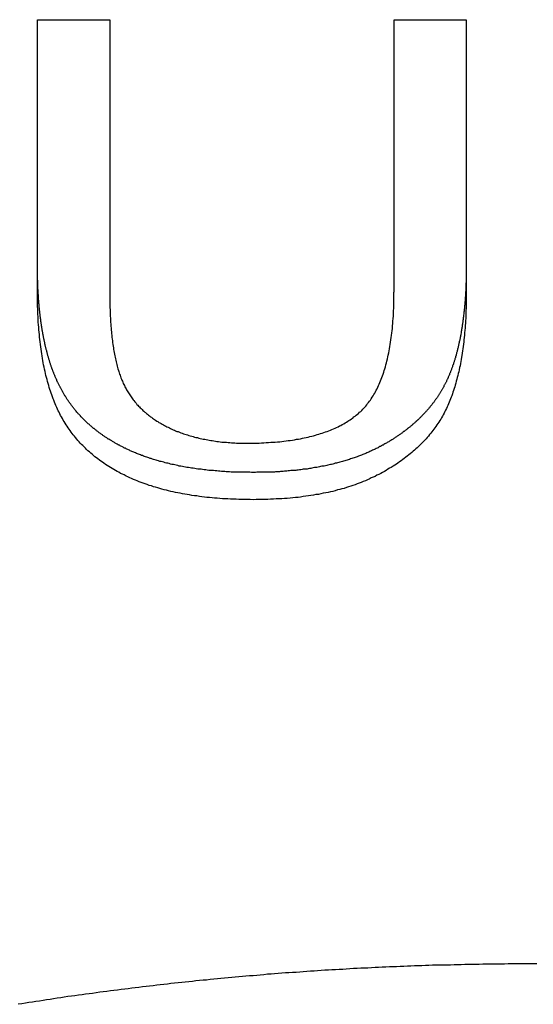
# Model space of a CAD drawing. Extents: x 1107 to 4046, y 937 to 3355.
# Tile 495 of 656: x 2198.62 to 2200.5, y 2668.15 to 2671.76. Entities that reach past the tile are written whole.
import ezdxf

# ---------------------------------------------------------------- set-up
doc = ezdxf.new("R2010")
doc.units = 0
doc.layers.add('KF_VIDA_L___C_REAR', color=7, linetype='CONTINUOUS')

# ---------------------------------------------------------------- blocks, each defined once
blk = doc.blocks.new('KF_VIDA_L___C_REAR')
at = {"layer": 'KF_VIDA_L___C_REAR'}
for p, q in [((11.70122, 982.550566), (11.966464, 982.550566)), ((11.70122, 981.549884), (11.70122, 982.550566)), ((11.966464, 982.550566), (11.966464, 981.551204)), ((13.009147, 981.551204), (13.009147, 982.550566)), ((13.009147, 982.550566), (13.27439, 982.550566)), ((13.27439, 982.550566), (13.27439, 981.549884))]:
    blk.add_line(p, q, dxfattribs=at)
for points in [[(12.4924, 980.889, 0), (12.4866, 980.889, 0), (12.4808, 980.89, 0), (12.4751, 980.89, 0), (12.4693, 980.89, 0), (12.4635, 980.89, 0), (12.4577, 980.89, 0), (12.4519, 980.89, 0), (12.4461, 980.89, 0), (12.4403, 980.89, 0), (12.4345, 980.89, 0), (12.4287, 980.891, 0), (12.4229, 980.891, 0), (12.4171, 980.891, 0), (12.4113, 980.891, 0), (12.4055, 980.892, 0), (12.3997, 980.892, 0), (12.3938, 980.892, 0), (12.388, 980.893, 0), (12.3822, 980.893, 0), (12.3764, 980.893, 0), (12.3706, 980.894, 0), (12.3648, 980.894, 0), (12.359, 980.895, 0), (12.3532, 980.895, 0), (12.3474, 980.896, 0), (12.3416, 980.896, 0), (12.3358, 980.897, 0), (12.3301, 980.897, 0), (12.3243, 980.898, 0), (12.3185, 980.899, 0), (12.3127, 980.899, 0), (12.307, 980.9, 0), (12.3012, 980.901, 0), (12.2955, 980.901, 0), (12.2897, 980.902, 0), (12.284, 980.903, 0), (12.2783, 980.904, 0), (12.2726, 980.905, 0), (12.2669, 980.905, 0), (12.2612, 980.906, 0), (12.2555, 980.907, 0), (12.2498, 980.908, 0), (12.2441, 980.909, 0), (12.2385, 980.91, 0), (12.2328, 980.911, 0), (12.2272, 980.912, 0), (12.2216, 980.913, 0), (12.2161, 980.915, 0), (12.2106, 980.916, 0), (12.2052, 980.917, 0), (12.1998, 980.918, 0), (12.1946, 980.919, 0), (12.1894, 980.92, 0), (12.1842, 980.922, 0), (12.1791, 980.923, 0), (12.1741, 980.924, 0), (12.1692, 980.925, 0), (12.1643, 980.927, 0), (12.1594, 980.928, 0), (12.1547, 980.929, 0), (12.15, 980.93, 0), (12.1453, 980.932, 0), (12.1407, 980.933, 0), (12.1362, 980.934, 0), (12.1318, 980.936, 0), (12.1273, 980.937, 0), (12.123, 980.938, 0), (12.1187, 980.94, 0), (12.1145, 980.941, 0), (12.1103, 980.943, 0), (12.1062, 980.944, 0), (12.1021, 980.945, 0), (12.0981, 980.947, 0), (12.0942, 980.948, 0), (12.0903, 980.949, 0), (12.0865, 980.951, 0), (12.0827, 980.952, 0), (12.079, 980.954, 0), (12.0753, 980.955, 0), (12.0717, 980.957, 0), (12.0682, 980.958, 0), (12.0646, 980.959, 0), (12.0612, 980.961, 0), (12.0578, 980.962, 0), (12.0545, 980.964, 0), (12.0512, 980.965, 0), (12.0479, 980.966, 0), (12.0447, 980.968, 0), (12.0416, 980.969, 0), (12.0385, 980.971, 0), (12.0354, 980.972, 0), (12.0325, 980.973, 0), (12.0295, 980.975, 0), (12.0266, 980.976, 0), (12.0238, 980.978, 0), (12.021, 980.979, 0), (12.0182, 980.98, 0), (12.0155, 980.982, 0), (12.0128, 980.983, 0), (12.0102, 980.984, 0), (12.0075, 980.986, 0), (12.0048, 980.987, 0), (12.0022, 980.989, 0), (11.9996, 980.99, 0), (11.9969, 980.991, 0), (11.9943, 980.993, 0), (11.9917, 980.994, 0), (11.9891, 980.996, 0), (11.9865, 980.997, 0), (11.9839, 980.999, 0), (11.9814, 981, 0), (11.9788, 981.002, 0), (11.9763, 981.003, 0), (11.9737, 981.005, 0), (11.9712, 981.006, 0), (11.9687, 981.008, 0), (11.9662, 981.009, 0), (11.9637, 981.011, 0), (11.9612, 981.012, 0), (11.9587, 981.014, 0), (11.9563, 981.016, 0), (11.9538, 981.017, 0), (11.9514, 981.019, 0), (11.9489, 981.02, 0), (11.9465, 981.022, 0), (11.9441, 981.024, 0), (11.9417, 981.025, 0), (11.9393, 981.027, 0), (11.9369, 981.029, 0), (11.9346, 981.03, 0), (11.9322, 981.032, 0), (11.9299, 981.034, 0), (11.9276, 981.035, 0), (11.9252, 981.037, 0), (11.9229, 981.039, 0), (11.9206, 981.041, 0), (11.9183, 981.042, 0), (11.9161, 981.044, 0), (11.9138, 981.046, 0), (11.9115, 981.048, 0), (11.9093, 981.05, 0), (11.9071, 981.051, 0), (11.9048, 981.053, 0), (11.9026, 981.055, 0), (11.9004, 981.057, 0), (11.8982, 981.059, 0), (11.8961, 981.061, 0), (11.8939, 981.063, 0), (11.8918, 981.065, 0), (11.8896, 981.066, 0), (11.8875, 981.068, 0), (11.8854, 981.07, 0), (11.8833, 981.072, 0), (11.8812, 981.074, 0), (11.8791, 981.076, 0), (11.877, 981.078, 0), (11.875, 981.08, 0), (11.8729, 981.082, 0), (11.8709, 981.084, 0), (11.8689, 981.086, 0), (11.8669, 981.088, 0), (11.8649, 981.09, 0), (11.8629, 981.092, 0), (11.8609, 981.094, 0), (11.8589, 981.097, 0), (11.857, 981.099, 0), (11.8551, 981.101, 0), (11.8531, 981.103, 0), (11.8512, 981.105, 0), (11.8494, 981.107, 0), (11.8475, 981.109, 0), (11.8456, 981.111, 0), (11.8438, 981.114, 0), (11.842, 981.116, 0), (11.8402, 981.118, 0), (11.8385, 981.12, 0), (11.8367, 981.122, 0), (11.835, 981.124, 0), (11.8332, 981.127, 0), (11.8315, 981.129, 0), (11.8298, 981.131, 0), (11.8282, 981.133, 0), (11.8265, 981.135, 0), (11.8249, 981.137, 0), (11.8233, 981.14, 0), (11.8217, 981.142, 0), (11.8201, 981.144, 0), (11.8185, 981.146, 0), (11.817, 981.148, 0), (11.8154, 981.151, 0), (11.8139, 981.153, 0), (11.8124, 981.155, 0), (11.8109, 981.157, 0), (11.8094, 981.16, 0), (11.808, 981.162, 0), (11.8065, 981.164, 0), (11.8051, 981.166, 0), (11.8037, 981.169, 0), (11.8023, 981.171, 0), (11.8009, 981.173, 0), (11.7995, 981.175, 0), (11.7982, 981.178, 0), (11.7968, 981.18, 0), (11.7955, 981.182, 0), (11.7942, 981.184, 0), (11.7929, 981.187, 0), (11.7916, 981.189, 0), (11.7904, 981.191, 0), (11.7891, 981.194, 0), (11.7879, 981.196, 0), (11.7866, 981.198, 0), (11.7854, 981.2, 0), (11.7842, 981.203, 0), (11.783, 981.205, 0), (11.7818, 981.207, 0), (11.7807, 981.21, 0), (11.7795, 981.212, 0), (11.7784, 981.214, 0), (11.7773, 981.217, 0), (11.7762, 981.219, 0), (11.7751, 981.221, 0), (11.774, 981.224, 0), (11.7729, 981.226, 0), (11.7718, 981.228, 0), (11.7708, 981.231, 0), (11.7698, 981.233, 0), (11.7687, 981.235, 0), (11.7677, 981.238, 0), (11.7667, 981.24, 0), (11.7657, 981.242, 0), (11.7647, 981.245, 0), (11.7638, 981.247, 0), (11.7628, 981.25, 0), (11.7619, 981.252, 0), (11.7609, 981.254, 0), (11.76, 981.257, 0), (11.7591, 981.259, 0), (11.7582, 981.261, 0), (11.7573, 981.264, 0), (11.7564, 981.266, 0), (11.7555, 981.269, 0), (11.7546, 981.271, 0), (11.7538, 981.273, 0), (11.7529, 981.276, 0), (11.7521, 981.278, 0), (11.7513, 981.281, 0), (11.7505, 981.283, 0), (11.7497, 981.285, 0), (11.7489, 981.288, 0), (11.7481, 981.29, 0), (11.7473, 981.293, 0), (11.7465, 981.295, 0), (11.7457, 981.298, 0), (11.745, 981.3, 0), (11.7442, 981.303, 0), (11.7435, 981.305, 0), (11.7427, 981.307, 0), (11.742, 981.31, 0), (11.7413, 981.312, 0), (11.7406, 981.315, 0), (11.7399, 981.317, 0), (11.7392, 981.32, 0), (11.7385, 981.322, 0), (11.7378, 981.325, 0), (11.7371, 981.327, 0), (11.7364, 981.33, 0), (11.7358, 981.333, 0), (11.7351, 981.335, 0), (11.7345, 981.338, 0), (11.7338, 981.34, 0), (11.7332, 981.343, 0), (11.7326, 981.345, 0), (11.7319, 981.348, 0), (11.7313, 981.35, 0), (11.7307, 981.353, 0), (11.7301, 981.355, 0), (11.7295, 981.358, 0), (11.7289, 981.361, 0), (11.7284, 981.363, 0), (11.7278, 981.366, 0), (11.7272, 981.368, 0), (11.7267, 981.371, 0), (11.7261, 981.374, 0), (11.7256, 981.376, 0), (11.725, 981.379, 0), (11.7245, 981.382, 0), (11.724, 981.384, 0), (11.7235, 981.387, 0), (11.723, 981.389, 0), (11.7225, 981.392, 0), (11.722, 981.395, 0), (11.7215, 981.397, 0), (11.721, 981.4, 0), (11.7205, 981.403, 0), (11.7201, 981.405, 0), (11.7196, 981.408, 0), (11.7191, 981.411, 0), (11.7187, 981.413, 0), (11.7183, 981.416, 0), (11.7178, 981.419, 0), (11.7174, 981.421, 0), (11.717, 981.424, 0), (11.7165, 981.427, 0), (11.7161, 981.429, 0), (11.7157, 981.432, 0), (11.7153, 981.435, 0), (11.7149, 981.438, 0), (11.7146, 981.44, 0), (11.7142, 981.443, 0), (11.7138, 981.446, 0), (11.7134, 981.448, 0), (11.7131, 981.451, 0), (11.7127, 981.454, 0), (11.7124, 981.457, 0), (11.712, 981.459, 0), (11.7117, 981.462, 0), (11.7114, 981.465, 0), (11.711, 981.468, 0), (11.7107, 981.47, 0), (11.7104, 981.473, 0), (11.7101, 981.476, 0), (11.7098, 981.479, 0), (11.7095, 981.481, 0), (11.7092, 981.484, 0), (11.7089, 981.487, 0), (11.7086, 981.49, 0), (11.7084, 981.492, 0), (11.7081, 981.495, 0), (11.7078, 981.498, 0), (11.7076, 981.501, 0), (11.7073, 981.503, 0), (11.7071, 981.506, 0), (11.7068, 981.509, 0), (11.7066, 981.512, 0), (11.7064, 981.515, 0), (11.7062, 981.517, 0), (11.7059, 981.52, 0), (11.7057, 981.523, 0), (11.7055, 981.526, 0), (11.7053, 981.529, 0), (11.7051, 981.531, 0), (11.7049, 981.534, 0), (11.7047, 981.537, 0), (11.7046, 981.54, 0), (11.7044, 981.543, 0), (11.7042, 981.545, 0), (11.7041, 981.548, 0), (11.7039, 981.551, 0), (11.7037, 981.554, 0), (11.7036, 981.557, 0), (11.7034, 981.559, 0), (11.7033, 981.562, 0), (11.7032, 981.565, 0), (11.703, 981.568, 0), (11.7029, 981.571, 0), (11.7028, 981.574, 0), (11.7027, 981.576, 0), (11.7026, 981.579, 0), (11.7024, 981.582, 0), (11.7023, 981.585, 0), (11.7022, 981.588, 0), (11.7022, 981.59, 0), (11.7021, 981.593, 0), (11.702, 981.596, 0), (11.7019, 981.599, 0), (11.7018, 981.602, 0), (11.7018, 981.605, 0), (11.7017, 981.607, 0), (11.7016, 981.61, 0), (11.7016, 981.613, 0), (11.7015, 981.616, 0), (11.7015, 981.619, 0), (11.7014, 981.622, 0), (11.7014, 981.624, 0), (11.7014, 981.627, 0), (11.7013, 981.63, 0), (11.7013, 981.633, 0), (11.7013, 981.636, 0), (11.7013, 981.639, 0), (11.7012, 981.641, 0), (11.7012, 981.644, 0), (11.7012, 981.647, 0), (11.7012, 981.65, 0)], [(13.2744, 981.65, 0), (13.2744, 981.647, 0), (13.2744, 981.643, 0), (13.2744, 981.64, 0), (13.2743, 981.637, 0), (13.2743, 981.633, 0), (13.2743, 981.63, 0), (13.2743, 981.626, 0), (13.2742, 981.623, 0), (13.2742, 981.62, 0), (13.2741, 981.616, 0), (13.274, 981.613, 0), (13.274, 981.61, 0), (13.2739, 981.606, 0), (13.2738, 981.603, 0), (13.2737, 981.6, 0), (13.2736, 981.596, 0), (13.2735, 981.593, 0), (13.2734, 981.589, 0), (13.2733, 981.586, 0), (13.2732, 981.583, 0), (13.2731, 981.579, 0), (13.2729, 981.576, 0), (13.2728, 981.572, 0), (13.2727, 981.569, 0), (13.2725, 981.566, 0), (13.2723, 981.562, 0), (13.2722, 981.559, 0), (13.272, 981.555, 0), (13.2718, 981.552, 0), (13.2716, 981.549, 0), (13.2714, 981.545, 0), (13.2712, 981.542, 0), (13.271, 981.538, 0), (13.2708, 981.535, 0), (13.2705, 981.532, 0), (13.2703, 981.528, 0), (13.2701, 981.525, 0), (13.2698, 981.521, 0), (13.2696, 981.518, 0), (13.2693, 981.515, 0), (13.269, 981.511, 0), (13.2687, 981.508, 0), (13.2684, 981.504, 0), (13.2681, 981.501, 0), (13.2678, 981.498, 0), (13.2675, 981.494, 0), (13.2672, 981.491, 0), (13.2668, 981.487, 0), (13.2665, 981.484, 0), (13.2661, 981.481, 0), (13.2658, 981.477, 0), (13.2654, 981.474, 0), (13.265, 981.471, 0), (13.2646, 981.467, 0), (13.2642, 981.464, 0), (13.2638, 981.46, 0), (13.2634, 981.457, 0), (13.263, 981.454, 0), (13.2625, 981.45, 0), (13.2621, 981.447, 0), (13.2616, 981.444, 0), (13.2612, 981.44, 0), (13.2607, 981.437, 0), (13.2602, 981.434, 0), (13.2597, 981.43, 0), (13.2592, 981.427, 0), (13.2587, 981.424, 0), (13.2582, 981.42, 0), (13.2577, 981.417, 0), (13.2571, 981.414, 0), (13.2566, 981.41, 0), (13.256, 981.407, 0), (13.2554, 981.404, 0), (13.2549, 981.401, 0), (13.2543, 981.397, 0), (13.2537, 981.394, 0), (13.2531, 981.391, 0), (13.2525, 981.388, 0), (13.2519, 981.385, 0), (13.2512, 981.381, 0), (13.2506, 981.378, 0), (13.25, 981.375, 0), (13.2493, 981.372, 0), (13.2487, 981.369, 0), (13.248, 981.366, 0), (13.2474, 981.363, 0), (13.2467, 981.36, 0), (13.246, 981.357, 0), (13.2453, 981.354, 0), (13.2446, 981.351, 0), (13.2439, 981.348, 0), (13.2432, 981.345, 0), (13.2425, 981.342, 0), (13.2418, 981.339, 0), (13.2411, 981.336, 0), (13.2403, 981.333, 0), (13.2396, 981.331, 0), (13.2389, 981.328, 0), (13.2381, 981.325, 0), (13.2373, 981.322, 0), (13.2366, 981.319, 0), (13.2358, 981.317, 0), (13.235, 981.314, 0), (13.2342, 981.311, 0), (13.2334, 981.308, 0), (13.2326, 981.306, 0), (13.2318, 981.303, 0), (13.231, 981.3, 0), (13.2302, 981.298, 0), (13.2293, 981.295, 0), (13.2285, 981.293, 0), (13.2276, 981.29, 0), (13.2268, 981.287, 0), (13.2259, 981.285, 0), (13.2251, 981.282, 0), (13.2242, 981.28, 0), (13.2233, 981.277, 0), (13.2224, 981.275, 0), (13.2215, 981.272, 0), (13.2206, 981.27, 0), (13.2197, 981.267, 0), (13.2188, 981.265, 0), (13.2179, 981.262, 0), (13.2169, 981.26, 0), (13.216, 981.258, 0), (13.215, 981.255, 0), (13.2141, 981.253, 0), (13.2131, 981.251, 0), (13.2122, 981.248, 0), (13.2112, 981.246, 0), (13.2102, 981.244, 0), (13.2092, 981.241, 0), (13.2082, 981.239, 0), (13.2072, 981.237, 0), (13.2062, 981.235, 0), (13.2052, 981.232, 0), (13.2042, 981.23, 0), (13.2032, 981.228, 0), (13.2021, 981.226, 0), (13.2011, 981.223, 0), (13.2001, 981.221, 0), (13.199, 981.219, 0), (13.1979, 981.217, 0), (13.1969, 981.215, 0), (13.1958, 981.213, 0), (13.1947, 981.211, 0), (13.1936, 981.209, 0), (13.1925, 981.207, 0), (13.1914, 981.204, 0), (13.1903, 981.202, 0), (13.1892, 981.2, 0), (13.1881, 981.198, 0), (13.1869, 981.196, 0), (13.1857, 981.194, 0), (13.1846, 981.192, 0), (13.1834, 981.19, 0), (13.1822, 981.188, 0), (13.181, 981.186, 0), (13.1798, 981.184, 0), (13.1786, 981.182, 0), (13.1774, 981.18, 0), (13.1761, 981.178, 0), (13.1749, 981.176, 0), (13.1736, 981.174, 0), (13.1723, 981.172, 0), (13.1711, 981.17, 0), (13.1698, 981.168, 0), (13.1685, 981.166, 0), (13.1671, 981.164, 0), (13.1658, 981.162, 0), (13.1645, 981.161, 0), (13.1632, 981.159, 0), (13.1618, 981.157, 0), (13.1604, 981.155, 0), (13.1591, 981.153, 0), (13.1577, 981.151, 0), (13.1563, 981.149, 0), (13.1549, 981.147, 0), (13.1535, 981.145, 0), (13.1521, 981.143, 0), (13.1506, 981.142, 0), (13.1492, 981.14, 0), (13.1477, 981.138, 0), (13.1463, 981.136, 0), (13.1448, 981.134, 0), (13.1433, 981.132, 0), (13.1418, 981.131, 0), (13.1403, 981.129, 0), (13.1388, 981.127, 0), (13.1373, 981.125, 0), (13.1358, 981.123, 0), (13.1342, 981.121, 0), (13.1327, 981.12, 0), (13.1311, 981.118, 0), (13.1295, 981.116, 0), (13.1279, 981.114, 0), (13.1264, 981.113, 0), (13.1248, 981.111, 0), (13.1231, 981.109, 0), (13.1215, 981.107, 0), (13.1199, 981.106, 0), (13.1183, 981.104, 0), (13.1166, 981.102, 0), (13.115, 981.1, 0), (13.1133, 981.099, 0), (13.1116, 981.097, 0), (13.1099, 981.095, 0), (13.1082, 981.094, 0), (13.1065, 981.092, 0), (13.1048, 981.09, 0), (13.1031, 981.088, 0), (13.1013, 981.087, 0), (13.0996, 981.085, 0), (13.0978, 981.083, 0), (13.0961, 981.082, 0), (13.0943, 981.08, 0), (13.0925, 981.078, 0), (13.0907, 981.077, 0), (13.0889, 981.075, 0), (13.0871, 981.074, 0), (13.0853, 981.072, 0), (13.0835, 981.07, 0), (13.0816, 981.069, 0), (13.0798, 981.067, 0), (13.0779, 981.066, 0), (13.076, 981.064, 0), (13.0742, 981.062, 0), (13.0723, 981.061, 0), (13.0704, 981.059, 0), (13.0685, 981.058, 0), (13.0666, 981.056, 0), (13.0646, 981.054, 0), (13.0627, 981.053, 0), (13.0608, 981.051, 0), (13.0588, 981.05, 0), (13.0568, 981.048, 0), (13.0547, 981.047, 0), (13.0527, 981.045, 0), (13.0506, 981.043, 0), (13.0485, 981.042, 0), (13.0464, 981.04, 0), (13.0442, 981.039, 0), (13.042, 981.037, 0), (13.0398, 981.035, 0), (13.0376, 981.034, 0), (13.0353, 981.032, 0), (13.033, 981.03, 0), (13.0307, 981.029, 0), (13.0284, 981.027, 0), (13.026, 981.025, 0), (13.0236, 981.024, 0), (13.0211, 981.022, 0), (13.0187, 981.02, 0), (13.0162, 981.019, 0), (13.0137, 981.017, 0), (13.0111, 981.015, 0), (13.0086, 981.014, 0), (13.006, 981.012, 0), (13.0033, 981.01, 0), (13.0007, 981.009, 0), (12.998, 981.007, 0), (12.9952, 981.005, 0), (12.9925, 981.004, 0), (12.9897, 981.002, 0), (12.9869, 981, 0), (12.984, 980.999, 0), (12.9811, 980.997, 0), (12.9782, 980.995, 0), (12.9753, 980.994, 0), (12.9723, 980.992, 0), (12.9693, 980.99, 0), (12.9662, 980.989, 0), (12.9631, 980.987, 0), (12.96, 980.985, 0), (12.9569, 980.984, 0), (12.9537, 980.982, 0), (12.9505, 980.98, 0), (12.9472, 980.979, 0), (12.9439, 980.977, 0), (12.9406, 980.975, 0), (12.9373, 980.974, 0), (12.9339, 980.972, 0), (12.9305, 980.971, 0), (12.927, 980.969, 0), (12.9235, 980.967, 0), (12.92, 980.966, 0), (12.9164, 980.964, 0), (12.9128, 980.963, 0), (12.9091, 980.961, 0), (12.9054, 980.959, 0), (12.9017, 980.958, 0), (12.898, 980.956, 0), (12.8942, 980.955, 0), (12.8903, 980.953, 0), (12.8865, 980.952, 0), (12.8825, 980.95, 0), (12.8786, 980.949, 0), (12.8746, 980.947, 0), (12.8706, 980.946, 0), (12.8665, 980.944, 0), (12.8624, 980.943, 0), (12.8582, 980.942, 0), (12.854, 980.94, 0), (12.8498, 980.939, 0), (12.8455, 980.937, 0), (12.8412, 980.936, 0), (12.8369, 980.935, 0), (12.8326, 980.933, 0), (12.8283, 980.932, 0), (12.824, 980.931, 0), (12.8196, 980.93, 0), (12.8153, 980.928, 0), (12.8109, 980.927, 0), (12.8066, 980.926, 0), (12.8022, 980.925, 0), (12.7978, 980.924, 0), (12.7934, 980.923, 0), (12.789, 980.921, 0), (12.7845, 980.92, 0), (12.7801, 980.919, 0), (12.7757, 980.918, 0), (12.7712, 980.917, 0), (12.7668, 980.916, 0), (12.7623, 980.915, 0), (12.7578, 980.914, 0), (12.7534, 980.913, 0), (12.7489, 980.912, 0), (12.7444, 980.912, 0), (12.7399, 980.911, 0), (12.7354, 980.91, 0), (12.7309, 980.909, 0), (12.7263, 980.908, 0), (12.7218, 980.907, 0), (12.7173, 980.907, 0), (12.7127, 980.906, 0), (12.7082, 980.905, 0), (12.7036, 980.904, 0), (12.6991, 980.904, 0), (12.6945, 980.903, 0), (12.69, 980.902, 0), (12.6854, 980.902, 0), (12.6808, 980.901, 0), (12.6763, 980.901, 0), (12.6717, 980.9, 0), (12.6671, 980.899, 0), (12.6625, 980.899, 0), (12.6579, 980.898, 0), (12.6533, 980.898, 0), (12.6487, 980.897, 0), (12.6441, 980.897, 0), (12.6395, 980.896, 0), (12.6349, 980.896, 0), (12.6303, 980.896, 0), (12.6257, 980.895, 0), (12.6211, 980.895, 0), (12.6165, 980.894, 0), (12.6119, 980.894, 0), (12.6073, 980.894, 0), (12.6027, 980.893, 0), (12.5981, 980.893, 0), (12.5934, 980.893, 0), (12.5888, 980.892, 0), (12.5842, 980.892, 0), (12.5796, 980.892, 0), (12.575, 980.892, 0), (12.5704, 980.891, 0), (12.5658, 980.891, 0), (12.5612, 980.891, 0), (12.5566, 980.891, 0), (12.552, 980.891, 0), (12.5474, 980.89, 0), (12.5428, 980.89, 0), (12.5382, 980.89, 0), (12.5336, 980.89, 0), (12.529, 980.89, 0), (12.5244, 980.89, 0), (12.5198, 980.89, 0), (12.5152, 980.89, 0), (12.5107, 980.89, 0), (12.5061, 980.89, 0), (12.5015, 980.889, 0), (12.4969, 980.889, 0), (12.4924, 980.889, 0)], [(12.4924, 980.789, 0), (12.4818, 980.79, 0), (12.4714, 980.79, 0), (12.4609, 980.79, 0), (12.4506, 980.79, 0), (12.4404, 980.79, 0), (12.4302, 980.791, 0), (12.4201, 980.791, 0), (12.41, 980.791, 0), (12.4, 980.792, 0), (12.3901, 980.792, 0), (12.3803, 980.793, 0), (12.3706, 980.794, 0), (12.3609, 980.795, 0), (12.3513, 980.795, 0), (12.3417, 980.796, 0), (12.3323, 980.797, 0), (12.3229, 980.798, 0), (12.3136, 980.799, 0), (12.3043, 980.8, 0), (12.2951, 980.801, 0), (12.286, 980.803, 0), (12.277, 980.804, 0), (12.268, 980.805, 0), (12.2591, 980.807, 0), (12.2503, 980.808, 0), (12.2416, 980.81, 0), (12.2329, 980.811, 0), (12.2243, 980.813, 0), (12.2158, 980.815, 0), (12.2073, 980.816, 0), (12.1989, 980.818, 0), (12.1906, 980.82, 0), (12.1824, 980.822, 0), (12.1742, 980.824, 0), (12.1661, 980.826, 0), (12.1581, 980.828, 0), (12.1502, 980.83, 0), (12.1423, 980.833, 0), (12.1345, 980.835, 0), (12.1267, 980.837, 0), (12.1191, 980.84, 0), (12.1115, 980.842, 0), (12.104, 980.845, 0), (12.0965, 980.847, 0), (12.0892, 980.85, 0), (12.0819, 980.853, 0), (12.0746, 980.855, 0), (12.0675, 980.858, 0), (12.0604, 980.861, 0), (12.0534, 980.864, 0), (12.0464, 980.867, 0), (12.0396, 980.87, 0), (12.0328, 980.873, 0), (12.0261, 980.876, 0), (12.0194, 980.88, 0), (12.0128, 980.883, 0), (12.0063, 980.886, 0), (11.9999, 980.89, 0), (11.9935, 980.893, 0), (11.9873, 980.897, 0), (11.981, 980.9, 0), (11.9749, 980.904, 0), (11.9688, 980.908, 0), (11.9629, 980.911, 0), (11.9569, 980.915, 0), (11.9511, 980.919, 0), (11.9453, 980.923, 0), (11.9396, 980.927, 0), (11.934, 980.931, 0), (11.9285, 980.935, 0), (11.923, 980.939, 0), (11.9176, 980.943, 0), (11.9122, 980.947, 0), (11.907, 980.952, 0), (11.9018, 980.956, 0), (11.8967, 980.96, 0), (11.8917, 980.965, 0), (11.8867, 980.969, 0), (11.8818, 980.974, 0), (11.877, 980.978, 0), (11.8722, 980.983, 0), (11.8676, 980.988, 0), (11.863, 980.992, 0), (11.8584, 980.997, 0), (11.854, 981.002, 0), (11.8496, 981.007, 0), (11.8453, 981.012, 0), (11.8411, 981.017, 0), (11.8369, 981.022, 0), (11.8328, 981.027, 0), (11.8288, 981.032, 0), (11.8249, 981.037, 0), (11.821, 981.043, 0), (11.8172, 981.048, 0), (11.8135, 981.053, 0), (11.8099, 981.059, 0), (11.8063, 981.064, 0), (11.8028, 981.07, 0), (11.7994, 981.076, 0), (11.796, 981.081, 0), (11.7927, 981.087, 0), (11.7895, 981.093, 0), (11.7864, 981.098, 0), (11.7833, 981.104, 0), (11.7804, 981.11, 0), (11.7774, 981.116, 0), (11.7746, 981.122, 0), (11.7718, 981.128, 0), (11.7691, 981.135, 0), (11.7664, 981.141, 0), (11.7637, 981.147, 0), (11.7612, 981.154, 0), (11.7586, 981.16, 0), (11.7562, 981.167, 0), (11.7538, 981.174, 0), (11.7514, 981.18, 0), (11.7491, 981.187, 0), (11.7468, 981.194, 0), (11.7446, 981.201, 0), (11.7425, 981.208, 0), (11.7404, 981.216, 0), (11.7384, 981.223, 0), (11.7364, 981.23, 0), (11.7345, 981.238, 0), (11.7326, 981.245, 0), (11.7308, 981.253, 0), (11.729, 981.26, 0), (11.7273, 981.268, 0), (11.7256, 981.276, 0), (11.724, 981.284, 0), (11.7225, 981.292, 0), (11.721, 981.3, 0), (11.7196, 981.308, 0), (11.7182, 981.317, 0), (11.7168, 981.325, 0), (11.7156, 981.333, 0), (11.7144, 981.342, 0), (11.7132, 981.35, 0), (11.7121, 981.359, 0), (11.711, 981.368, 0), (11.71, 981.377, 0), (11.7091, 981.386, 0), (11.7082, 981.395, 0), (11.7073, 981.404, 0), (11.7065, 981.413, 0), (11.7058, 981.422, 0), (11.7051, 981.431, 0), (11.7045, 981.441, 0), (11.7039, 981.45, 0), (11.7034, 981.46, 0), (11.703, 981.47, 0), (11.7025, 981.479, 0), (11.7022, 981.489, 0), (11.7019, 981.499, 0), (11.7017, 981.509, 0), (11.7015, 981.519, 0), (11.7013, 981.529, 0), (11.7012, 981.54, 0), (11.7012, 981.55, 0)], [(11.9665, 981.551, 0), (11.9665, 981.543, 0), (11.9665, 981.534, 0), (11.9666, 981.526, 0), (11.9667, 981.518, 0), (11.9669, 981.51, 0), (11.9671, 981.502, 0), (11.9673, 981.494, 0), (11.9676, 981.486, 0), (11.9678, 981.478, 0), (11.9682, 981.471, 0), (11.9685, 981.463, 0), (11.9689, 981.456, 0), (11.9694, 981.448, 0), (11.9698, 981.441, 0), (11.9703, 981.434, 0), (11.9708, 981.426, 0), (11.9714, 981.419, 0), (11.972, 981.412, 0), (11.9726, 981.405, 0), (11.9733, 981.399, 0), (11.974, 981.392, 0), (11.9747, 981.385, 0), (11.9755, 981.379, 0), (11.9763, 981.372, 0), (11.9771, 981.366, 0), (11.978, 981.359, 0), (11.9789, 981.353, 0), (11.9799, 981.347, 0), (11.9808, 981.341, 0), (11.9818, 981.335, 0), (11.9829, 981.329, 0), (11.984, 981.323, 0), (11.9851, 981.317, 0), (11.9862, 981.312, 0), (11.9874, 981.306, 0), (11.9886, 981.301, 0), (11.9899, 981.295, 0), (11.9911, 981.29, 0), (11.9925, 981.285, 0), (11.9938, 981.279, 0), (11.9952, 981.274, 0), (11.9966, 981.269, 0), (11.9981, 981.264, 0), (11.9996, 981.26, 0), (12.0011, 981.255, 0), (12.0026, 981.25, 0), (12.0042, 981.246, 0), (12.0058, 981.241, 0), (12.0075, 981.237, 0), (12.0092, 981.232, 0), (12.0109, 981.228, 0), (12.0127, 981.224, 0), (12.0145, 981.22, 0), (12.0163, 981.216, 0), (12.0182, 981.212, 0), (12.0201, 981.208, 0), (12.0221, 981.204, 0), (12.0242, 981.2, 0), (12.0263, 981.196, 0), (12.0284, 981.192, 0), (12.0306, 981.189, 0), (12.0328, 981.185, 0), (12.0351, 981.181, 0), (12.0374, 981.178, 0), (12.0398, 981.174, 0), (12.0423, 981.17, 0), (12.0447, 981.167, 0), (12.0473, 981.163, 0), (12.0499, 981.16, 0), (12.0525, 981.156, 0), (12.0552, 981.153, 0), (12.0579, 981.149, 0), (12.0607, 981.146, 0), (12.0635, 981.143, 0), (12.0664, 981.139, 0), (12.0694, 981.136, 0), (12.0723, 981.133, 0), (12.0754, 981.13, 0), (12.0785, 981.127, 0), (12.0816, 981.124, 0), (12.0848, 981.12, 0), (12.088, 981.117, 0), (12.0913, 981.114, 0), (12.0946, 981.111, 0), (12.098, 981.109, 0), (12.1015, 981.106, 0), (12.1049, 981.103, 0), (12.1085, 981.1, 0), (12.1121, 981.097, 0), (12.1157, 981.094, 0), (12.1194, 981.092, 0), (12.1231, 981.089, 0), (12.1269, 981.086, 0), (12.1307, 981.084, 0), (12.1346, 981.081, 0), (12.1386, 981.078, 0), (12.1425, 981.076, 0), (12.1466, 981.073, 0), (12.1507, 981.071, 0), (12.1548, 981.069, 0), (12.159, 981.066, 0), (12.1632, 981.064, 0), (12.1675, 981.062, 0), (12.1718, 981.059, 0), (12.1762, 981.057, 0), (12.1806, 981.055, 0), (12.1851, 981.053, 0), (12.1896, 981.051, 0), (12.1942, 981.048, 0), (12.1988, 981.046, 0), (12.2034, 981.044, 0), (12.2081, 981.042, 0), (12.2128, 981.04, 0), (12.2175, 981.039, 0), (12.2223, 981.037, 0), (12.2271, 981.035, 0), (12.2319, 981.033, 0), (12.2368, 981.031, 0), (12.2418, 981.03, 0), (12.2467, 981.028, 0), (12.2517, 981.027, 0), (12.2568, 981.025, 0), (12.2618, 981.024, 0), (12.267, 981.022, 0), (12.2721, 981.021, 0), (12.2773, 981.019, 0), (12.2825, 981.018, 0), (12.2878, 981.017, 0), (12.2931, 981.015, 0), (12.2984, 981.014, 0), (12.3038, 981.013, 0), (12.3092, 981.012, 0), (12.3147, 981.011, 0), (12.3201, 981.01, 0), (12.3257, 981.009, 0), (12.3312, 981.008, 0), (12.3368, 981.007, 0), (12.3425, 981.006, 0), (12.3481, 981.005, 0), (12.3539, 981.004, 0), (12.3596, 981.003, 0), (12.3654, 981.003, 0), (12.3712, 981.002, 0), (12.3771, 981.001, 0), (12.383, 981.001, 0), (12.3889, 981, 0), (12.3949, 981, 0), (12.4009, 980.999, 0), (12.407, 980.999, 0), (12.413, 980.998, 0), (12.4192, 980.998, 0), (12.4253, 980.998, 0), (12.4315, 980.997, 0), (12.4378, 980.997, 0), (12.444, 980.997, 0), (12.4504, 980.997, 0), (12.4567, 980.997, 0), (12.4631, 980.997, 0), (12.4695, 980.997, 0)], [(12.4695, 980.997, 0), (12.4786, 980.997, 0), (12.4877, 980.997, 0), (12.4967, 980.997, 0), (12.5055, 980.997, 0), (12.5143, 980.997, 0), (12.523, 980.998, 0), (12.5317, 980.998, 0), (12.5402, 980.999, 0), (12.5487, 980.999, 0), (12.5571, 981, 0), (12.5654, 981, 0), (12.5736, 981.001, 0), (12.5817, 981.002, 0), (12.5898, 981.002, 0), (12.5978, 981.003, 0), (12.6056, 981.004, 0), (12.6134, 981.005, 0), (12.6212, 981.006, 0), (12.6288, 981.007, 0), (12.6364, 981.008, 0), (12.6438, 981.009, 0), (12.6512, 981.011, 0), (12.6585, 981.012, 0), (12.6658, 981.013, 0), (12.6729, 981.015, 0), (12.68, 981.016, 0), (12.6869, 981.018, 0), (12.6938, 981.019, 0), (12.7006, 981.021, 0), (12.7074, 981.022, 0), (12.714, 981.024, 0), (12.7206, 981.026, 0), (12.7271, 981.028, 0), (12.7334, 981.03, 0), (12.7398, 981.032, 0), (12.746, 981.034, 0), (12.7521, 981.036, 0), (12.7582, 981.038, 0), (12.7642, 981.04, 0), (12.7701, 981.042, 0), (12.7759, 981.045, 0), (12.7816, 981.047, 0), (12.7873, 981.049, 0), (12.7929, 981.052, 0), (12.7984, 981.054, 0), (12.8038, 981.057, 0), (12.8091, 981.06, 0), (12.8143, 981.062, 0), (12.8195, 981.065, 0), (12.8245, 981.068, 0), (12.8295, 981.071, 0), (12.8344, 981.074, 0), (12.8393, 981.077, 0), (12.844, 981.08, 0), (12.8487, 981.083, 0), (12.8532, 981.086, 0), (12.8577, 981.089, 0), (12.8621, 981.093, 0), (12.8665, 981.096, 0), (12.8707, 981.099, 0), (12.8749, 981.103, 0), (12.8789, 981.106, 0), (12.8829, 981.11, 0), (12.8869, 981.113, 0), (12.8907, 981.117, 0), (12.8945, 981.121, 0), (12.8982, 981.125, 0), (12.9019, 981.129, 0), (12.9055, 981.133, 0), (12.909, 981.137, 0), (12.9125, 981.142, 0), (12.9159, 981.146, 0), (12.9193, 981.151, 0), (12.9226, 981.155, 0), (12.9258, 981.16, 0), (12.929, 981.165, 0), (12.9321, 981.17, 0), (12.9352, 981.175, 0), (12.9382, 981.18, 0), (12.9411, 981.185, 0), (12.944, 981.191, 0), (12.9468, 981.196, 0), (12.9495, 981.202, 0), (12.9522, 981.208, 0), (12.9548, 981.213, 0), (12.9574, 981.219, 0), (12.9598, 981.225, 0), (12.9623, 981.231, 0), (12.9647, 981.238, 0), (12.967, 981.244, 0), (12.9692, 981.25, 0), (12.9714, 981.257, 0), (12.9735, 981.264, 0), (12.9756, 981.27, 0), (12.9776, 981.277, 0), (12.9795, 981.284, 0), (12.9814, 981.291, 0), (12.9832, 981.298, 0), (12.985, 981.306, 0), (12.9867, 981.313, 0), (12.9883, 981.32, 0), (12.9899, 981.328, 0), (12.9914, 981.336, 0), (12.9928, 981.343, 0), (12.9942, 981.351, 0), (12.9956, 981.359, 0), (12.9968, 981.367, 0), (12.998, 981.376, 0), (12.9992, 981.384, 0), (13.0002, 981.392, 0), (13.0013, 981.401, 0), (13.0022, 981.409, 0), (13.0031, 981.418, 0), (13.0039, 981.427, 0), (13.0047, 981.436, 0), (13.0054, 981.445, 0), (13.0061, 981.454, 0), (13.0067, 981.463, 0), (13.0072, 981.473, 0), (13.0076, 981.482, 0), (13.008, 981.492, 0), (13.0084, 981.501, 0), (13.0087, 981.511, 0), (13.0089, 981.521, 0), (13.009, 981.531, 0), (13.0091, 981.541, 0), (13.0091, 981.551, 0)], [(13.2744, 981.55, 0), (13.2744, 981.54, 0), (13.2743, 981.53, 0), (13.2742, 981.521, 0), (13.274, 981.511, 0), (13.2738, 981.502, 0), (13.2735, 981.492, 0), (13.2732, 981.483, 0), (13.2728, 981.473, 0), (13.2724, 981.464, 0), (13.272, 981.455, 0), (13.2715, 981.446, 0), (13.2709, 981.437, 0), (13.2703, 981.428, 0), (13.2697, 981.419, 0), (13.269, 981.411, 0), (13.2682, 981.402, 0), (13.2674, 981.393, 0), (13.2666, 981.385, 0), (13.2657, 981.376, 0), (13.2647, 981.368, 0), (13.2637, 981.36, 0), (13.2627, 981.352, 0), (13.2616, 981.343, 0), (13.2605, 981.335, 0), (13.2593, 981.327, 0), (13.2581, 981.319, 0), (13.2568, 981.312, 0), (13.2555, 981.304, 0), (13.2541, 981.296, 0), (13.2527, 981.289, 0), (13.2512, 981.281, 0), (13.2497, 981.274, 0), (13.2481, 981.266, 0), (13.2465, 981.259, 0), (13.2448, 981.252, 0), (13.2431, 981.245, 0), (13.2413, 981.238, 0), (13.2395, 981.231, 0), (13.2377, 981.224, 0), (13.2358, 981.217, 0), (13.2338, 981.21, 0), (13.2318, 981.204, 0), (13.2297, 981.197, 0), (13.2276, 981.19, 0), (13.2255, 981.184, 0), (13.2233, 981.178, 0), (13.221, 981.171, 0), (13.2188, 981.165, 0), (13.2164, 981.159, 0), (13.214, 981.153, 0), (13.2116, 981.147, 0), (13.2091, 981.141, 0), (13.2066, 981.135, 0), (13.204, 981.13, 0), (13.2013, 981.124, 0), (13.1985, 981.118, 0), (13.1957, 981.113, 0), (13.1928, 981.107, 0), (13.1898, 981.101, 0), (13.1867, 981.096, 0), (13.1836, 981.09, 0), (13.1803, 981.085, 0), (13.177, 981.08, 0), (13.1736, 981.074, 0), (13.1702, 981.069, 0), (13.1666, 981.064, 0), (13.163, 981.058, 0), (13.1593, 981.053, 0), (13.1555, 981.048, 0), (13.1517, 981.043, 0), (13.1477, 981.038, 0), (13.1437, 981.033, 0), (13.1396, 981.028, 0), (13.1354, 981.023, 0), (13.1312, 981.018, 0), (13.1269, 981.013, 0), (13.1225, 981.008, 0), (13.118, 981.004, 0), (13.1134, 980.999, 0), (13.1088, 980.994, 0), (13.104, 980.989, 0), (13.0992, 980.985, 0), (13.0944, 980.98, 0), (13.0894, 980.976, 0), (13.0844, 980.971, 0), (13.0792, 980.967, 0), (13.074, 980.962, 0), (13.0688, 980.958, 0), (13.0634, 980.954, 0), (13.058, 980.949, 0), (13.0525, 980.945, 0), (13.0469, 980.941, 0), (13.0412, 980.937, 0), (13.0355, 980.932, 0), (13.0296, 980.928, 0), (13.0237, 980.924, 0), (13.0178, 980.92, 0), (13.0117, 980.916, 0), (13.0056, 980.912, 0), (12.9993, 980.908, 0), (12.993, 980.905, 0), (12.9867, 980.901, 0), (12.9802, 980.897, 0), (12.9737, 980.893, 0), (12.9671, 980.889, 0), (12.9604, 980.886, 0), (12.9536, 980.882, 0), (12.9467, 980.879, 0), (12.9398, 980.875, 0), (12.9328, 980.872, 0), (12.9257, 980.869, 0), (12.9186, 980.865, 0), (12.9113, 980.862, 0), (12.904, 980.859, 0), (12.8966, 980.856, 0), (12.8891, 980.853, 0), (12.8815, 980.85, 0), (12.8739, 980.847, 0), (12.8662, 980.844, 0), (12.8584, 980.842, 0), (12.8505, 980.839, 0), (12.8425, 980.836, 0), (12.8345, 980.834, 0), (12.8264, 980.831, 0), (12.8182, 980.829, 0), (12.8099, 980.827, 0), (12.8016, 980.825, 0), (12.7931, 980.822, 0), (12.7846, 980.82, 0), (12.776, 980.818, 0), (12.7673, 980.816, 0), (12.7586, 980.814, 0), (12.7498, 980.813, 0), (12.7409, 980.811, 0), (12.7319, 980.809, 0), (12.7228, 980.808, 0), (12.7137, 980.806, 0), (12.7044, 980.805, 0), (12.6951, 980.803, 0), (12.6857, 980.802, 0), (12.6763, 980.801, 0), (12.6667, 980.799, 0), (12.6571, 980.798, 0), (12.6474, 980.797, 0), (12.6376, 980.796, 0), (12.6278, 980.795, 0), (12.6178, 980.794, 0), (12.6078, 980.794, 0), (12.5977, 980.793, 0), (12.5875, 980.792, 0), (12.5773, 980.792, 0), (12.5669, 980.791, 0), (12.5565, 980.791, 0), (12.546, 980.79, 0), (12.5355, 980.79, 0), (12.5248, 980.79, 0), (12.5141, 980.79, 0), (12.5033, 980.79, 0), (12.4924, 980.789, 0)], [(13.533, 979.086, 0), (13.5198, 979.086, 0), (13.5066, 979.086, 0), (13.4934, 979.086, 0), (13.4802, 979.086, 0), (13.467, 979.086, 0), (13.4538, 979.086, 0), (13.4406, 979.086, 0), (13.4274, 979.086, 0), (13.4142, 979.085, 0), (13.4011, 979.085, 0), (13.3879, 979.085, 0), (13.3747, 979.085, 0), (13.3615, 979.085, 0), (13.3483, 979.085, 0), (13.3351, 979.085, 0), (13.3219, 979.084, 0), (13.3087, 979.084, 0), (13.2955, 979.084, 0), (13.2823, 979.084, 0), (13.2691, 979.084, 0), (13.256, 979.083, 0), (13.2428, 979.083, 0), (13.2296, 979.083, 0), (13.2164, 979.082, 0), (13.2032, 979.082, 0), (13.19, 979.082, 0), (13.1768, 979.081, 0), (13.1636, 979.081, 0), (13.1505, 979.081, 0), (13.1373, 979.08, 0), (13.1241, 979.08, 0), (13.1109, 979.079, 0), (13.0977, 979.079, 0), (13.0845, 979.079, 0), (13.0714, 979.078, 0), (13.0582, 979.078, 0), (13.045, 979.077, 0), (13.0318, 979.077, 0), (13.0186, 979.076, 0), (13.0055, 979.076, 0), (12.9923, 979.075, 0), (12.9791, 979.074, 0), (12.9659, 979.074, 0), (12.9528, 979.073, 0), (12.9396, 979.073, 0), (12.9264, 979.072, 0), (12.9132, 979.071, 0), (12.9001, 979.071, 0), (12.8869, 979.07, 0), (12.8737, 979.069, 0), (12.8606, 979.069, 0), (12.8474, 979.068, 0), (12.8342, 979.067, 0), (12.8211, 979.066, 0), (12.8079, 979.066, 0), (12.7948, 979.065, 0), (12.7816, 979.064, 0), (12.7684, 979.063, 0), (12.7553, 979.063, 0), (12.7421, 979.062, 0), (12.729, 979.061, 0), (12.7158, 979.06, 0), (12.7027, 979.059, 0), (12.6895, 979.058, 0), (12.6764, 979.057, 0), (12.6632, 979.056, 0), (12.6501, 979.055, 0), (12.6369, 979.055, 0), (12.6238, 979.054, 0), (12.6106, 979.053, 0), (12.5975, 979.052, 0), (12.5844, 979.051, 0), (12.5712, 979.05, 0), (12.5581, 979.049, 0), (12.5449, 979.048, 0), (12.5318, 979.046, 0), (12.5187, 979.045, 0), (12.5056, 979.044, 0), (12.4924, 979.043, 0), (12.4793, 979.042, 0), (12.4662, 979.041, 0), (12.4531, 979.04, 0), (12.4399, 979.039, 0), (12.4268, 979.037, 0), (12.4137, 979.036, 0), (12.4006, 979.035, 0), (12.3875, 979.034, 0), (12.3744, 979.033, 0), (12.3613, 979.031, 0), (12.3481, 979.03, 0), (12.335, 979.029, 0), (12.3219, 979.027, 0), (12.3088, 979.026, 0), (12.2957, 979.025, 0), (12.2826, 979.024, 0), (12.2695, 979.022, 0), (12.2565, 979.021, 0), (12.2434, 979.019, 0), (12.2303, 979.018, 0), (12.2172, 979.017, 0), (12.2041, 979.015, 0), (12.191, 979.014, 0), (12.1779, 979.012, 0), (12.1649, 979.011, 0), (12.1518, 979.009, 0), (12.1387, 979.008, 0), (12.1256, 979.006, 0), (12.1126, 979.005, 0), (12.0995, 979.003, 0), (12.0864, 979.002, 0), (12.0734, 979, 0), (12.0603, 978.999, 0), (12.0473, 978.997, 0), (12.0342, 978.995, 0), (12.0212, 978.994, 0), (12.0081, 978.992, 0), (11.9951, 978.99, 0), (11.982, 978.989, 0), (11.969, 978.987, 0), (11.956, 978.985, 0), (11.9429, 978.984, 0), (11.9299, 978.982, 0), (11.9169, 978.98, 0), (11.9038, 978.978, 0), (11.8908, 978.977, 0), (11.8778, 978.975, 0), (11.8648, 978.973, 0), (11.8517, 978.971, 0), (11.8387, 978.969, 0), (11.8257, 978.968, 0), (11.8127, 978.966, 0), (11.7997, 978.964, 0), (11.7867, 978.962, 0), (11.7737, 978.96, 0), (11.7607, 978.958, 0), (11.7477, 978.956, 0), (11.7347, 978.954, 0), (11.7217, 978.952, 0), (11.7088, 978.95, 0), (11.6958, 978.948, 0), (11.6828, 978.946, 0), (11.6698, 978.944, 0), (11.6569, 978.942, 0), (11.6439, 978.94, 0), (11.6309, 978.938, 0)]]:
    blk.add_polyline3d(points, dxfattribs=at)

msp = doc.modelspace()

# ---------------------------------------------------------------- block references
at = {"layer": 'KF_VIDA_L___C_REAR'}
msp.add_blockref('KF_VIDA_L___C_REAR', (2186.9791, 1689.2132), dxfattribs=at)

doc.saveas('drawing.dxf')
